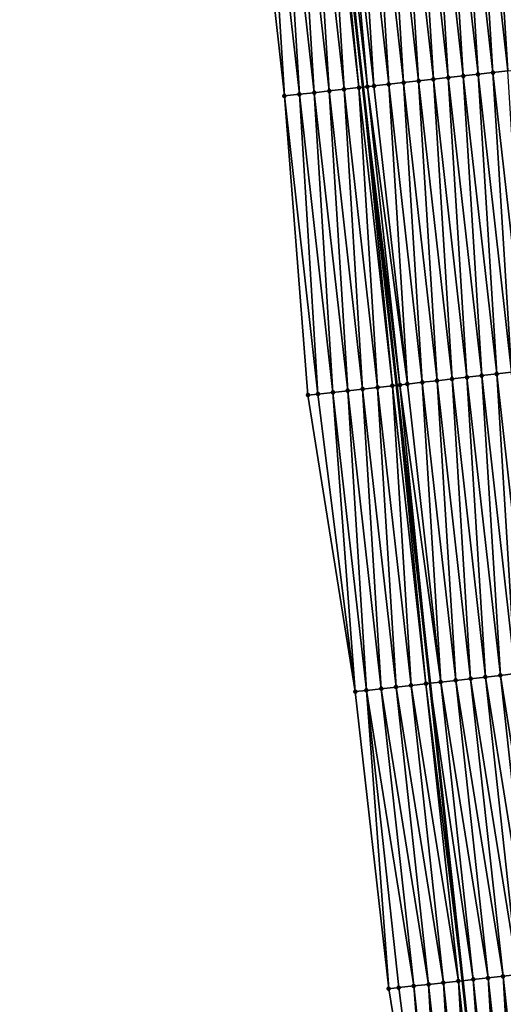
# Model space of a CAD drawing. Header units: feet. Extents: x 2010743 to 2022806, y 818705 to 837694.
# Tile 484 of 531: x 2011267 to 2011299, y 835845 to 835910. Entities that reach past the tile are written whole.
import ezdxf

# ---------------------------------------------------------------- set-up
doc = ezdxf.new("R2010")
doc.units = ezdxf.units.FT
doc.header["$MEASUREMENT"] = 0
doc.layers.add('EP_Travel Lane', color=172, linetype='Continuous', lineweight=53)
doc.layers.add('Road Shots', color=141, linetype='Continuous', lineweight=100)
doc.layers.add('I-77-MM17-21_NB-Surface-Border', color=7, linetype='Continuous')
doc.layers.add('I-77-MM17-21_NB-Surface-TIN', color=7, linetype='Continuous')

msp = doc.modelspace()

# ---------------------------------------------------------------- linework, layer by layer
at = {"layer": 'EP_Travel Lane'}
msp.add_polyline3d([(2011271.143, 836064.716, 331.235), (2011273.53, 836044.862, 330.9), (2011275.916, 836025.008, 330.527), (2011278.184, 836005.22, 330.149), (2011280.456, 835985.353, 329.75), (2011282.727, 835965.486, 329.396), (2011284.998, 835945.618, 329.041), (2011287.232, 835925.772, 328.749), (2011289.466, 835905.901, 328.373), (2011291.701, 835886.03, 327.986), (2011293.935, 835866.158, 327.61), (2011296.1, 835846.327, 327.237), (2011298.267, 835826.448, 326.872), (2011300.433, 835806.569, 326.501), (2011302.6, 835786.69, 326.146)], dxfattribs=at)
at = {"layer": 'I-77-MM17-21_NB-Surface-Border', "color": 3, "linetype": 'Continuous', "lineweight": -3}
msp.add_polyline3d([(2011296.3, 835806.12, 326.38), (2011294.402, 835826.029, 326.75), (2011291.186, 835845.794, 327.084), (2011288.951, 835865.601, 327.467), (2011285.796, 835885.369, 327.797), (2011284.23, 835905.315, 328.213), (2011281.996, 835925.186, 328.581), (2011279.763, 835945.023, 328.88), (2011277.491, 835964.89, 329.218), (2011275.218, 835984.757, 329.58), (2011272.52, 836004.576, 329.958), (2011270.52, 836024.363, 330.349), (2011268.788, 836044.294, 330.747), (2011266.558, 836064.167, 331.086)], dxfattribs=at)
at = {"layer": 'I-77-MM17-21_NB-Surface-TIN', "color": 128, "linetype": 'Continuous', "lineweight": -3}
for points in [[(2011298.143, 835906.875, 328.461), (2011296.902, 835926.857, 328.853), (2011295.909, 835926.746, 328.841)], [(2011299.137, 835906.986, 328.472), (2011297.896, 835926.969, 328.868), (2011296.902, 835926.857, 328.853)], [(2011298.143, 835906.875, 328.461), (2011299.137, 835906.986, 328.472), (2011296.902, 835926.857, 328.853)], [(2011300.131, 835907.098, 328.487), (2011298.85, 835927.076, 328.885), (2011297.896, 835926.969, 328.868)], [(2011299.137, 835906.986, 328.472), (2011300.131, 835907.098, 328.487), (2011297.896, 835926.969, 328.868)], [(2011292.181, 835906.205, 328.411), (2011290.94, 835926.188, 328.798), (2011289.946, 835926.076, 328.789)], [(2011293.174, 835906.317, 328.421), (2011291.934, 835926.3, 328.806), (2011290.94, 835926.188, 328.798)], [(2011292.181, 835906.205, 328.411), (2011293.174, 835906.317, 328.421), (2011290.94, 835926.188, 328.798)], [(2011294.168, 835906.428, 328.427), (2011292.927, 835926.411, 328.812), (2011291.934, 835926.3, 328.806)], [(2011293.174, 835906.317, 328.421), (2011294.168, 835906.428, 328.427), (2011291.934, 835926.3, 328.806)], [(2011295.162, 835906.54, 328.436), (2011293.921, 835926.523, 328.821), (2011292.927, 835926.411, 328.812)], [(2011294.168, 835906.428, 328.427), (2011295.162, 835906.54, 328.436), (2011292.927, 835926.411, 328.812)], [(2011296.156, 835906.652, 328.444), (2011294.915, 835926.634, 328.83), (2011293.921, 835926.523, 328.821)], [(2011295.162, 835906.54, 328.436), (2011296.156, 835906.652, 328.444), (2011293.921, 835926.523, 328.821)], [(2011297.149, 835906.763, 328.452), (2011295.909, 835926.746, 328.841), (2011294.915, 835926.634, 328.83)], [(2011296.156, 835906.652, 328.444), (2011297.149, 835906.763, 328.452), (2011294.915, 835926.634, 328.83)], [(2011297.149, 835906.763, 328.452), (2011298.143, 835906.875, 328.461), (2011295.909, 835926.746, 328.841)], [(2011287.212, 835905.649, 328.297), (2011285.971, 835925.631, 328.702), (2011284.977, 835925.52, 328.666)], [(2011288.206, 835905.76, 328.339), (2011286.965, 835925.742, 328.745), (2011285.971, 835925.631, 328.702)], [(2011287.212, 835905.649, 328.297), (2011288.206, 835905.76, 328.339), (2011285.971, 835925.631, 328.702)], [(2011289.199, 835905.871, 328.372), (2011287.232, 835925.772, 328.749), (2011286.965, 835925.742, 328.745)], [(2011288.206, 835905.76, 328.339), (2011289.199, 835905.871, 328.372), (2011286.965, 835925.742, 328.745)], [(2011287.455, 835925.797, 328.753), (2011287.232, 835925.772, 328.749), (2011289.466, 835905.901, 328.373)], [(2011289.199, 835905.871, 328.372), (2011289.466, 835905.901, 328.373), (2011287.232, 835925.772, 328.749)], [(2011289.767, 835905.935, 328.375), (2011287.959, 835925.853, 328.763), (2011287.455, 835925.797, 328.753)], [(2011289.767, 835905.935, 328.375), (2011287.455, 835925.797, 328.753), (2011289.466, 835905.901, 328.373)], [(2011290.193, 835905.982, 328.387), (2011288.952, 835925.965, 328.779), (2011287.959, 835925.853, 328.763)], [(2011289.767, 835905.935, 328.375), (2011290.193, 835905.982, 328.387), (2011287.959, 835925.853, 328.763)], [(2011291.187, 835906.094, 328.403), (2011289.946, 835926.076, 328.789), (2011288.952, 835925.965, 328.779)], [(2011290.193, 835905.982, 328.387), (2011291.187, 835906.094, 328.403), (2011288.952, 835925.965, 328.779)], [(2011291.187, 835906.094, 328.403), (2011292.181, 835906.205, 328.411), (2011289.946, 835926.076, 328.789)], [(2011284.23, 835905.315, 328.213), (2011282.99, 835925.297, 328.61), (2011281.996, 835925.186, 328.581)], [(2011285.224, 835905.426, 328.243), (2011283.983, 835925.409, 328.645), (2011282.99, 835925.297, 328.61)], [(2011284.23, 835905.315, 328.213), (2011285.224, 835905.426, 328.243), (2011282.99, 835925.297, 328.61)], [(2011286.218, 835905.537, 328.276), (2011284.977, 835925.52, 328.666), (2011283.983, 835925.409, 328.645)], [(2011285.224, 835905.426, 328.243), (2011286.218, 835905.537, 328.276), (2011283.983, 835925.409, 328.645)], [(2011286.218, 835905.537, 328.276), (2011287.212, 835905.649, 328.297), (2011284.977, 835925.52, 328.666)], [(2011296.403, 835886.557, 328.039), (2011295.162, 835906.54, 328.436), (2011294.168, 835906.428, 328.427)], [(2011297.396, 835886.669, 328.045), (2011296.156, 835906.652, 328.444), (2011295.162, 835906.54, 328.436)], [(2011296.403, 835886.557, 328.039), (2011297.396, 835886.669, 328.045), (2011295.162, 835906.54, 328.436)], [(2011298.39, 835886.781, 328.053), (2011297.149, 835906.763, 328.452), (2011296.156, 835906.652, 328.444)], [(2011297.396, 835886.669, 328.045), (2011298.39, 835886.781, 328.053), (2011296.156, 835906.652, 328.444)], [(2011299.384, 835886.892, 328.062), (2011298.143, 835906.875, 328.461), (2011297.149, 835906.763, 328.452)], [(2011298.39, 835886.781, 328.053), (2011299.384, 835886.892, 328.062), (2011297.149, 835906.763, 328.452)], [(2011300.378, 835887.004, 328.073), (2011299.137, 835906.986, 328.472), (2011298.143, 835906.875, 328.461)], [(2011299.384, 835886.892, 328.062), (2011300.378, 835887.004, 328.073), (2011298.143, 835906.875, 328.461)], [(2011290.44, 835885.889, 327.941), (2011289.199, 835905.871, 328.372), (2011288.206, 835905.76, 328.339)], [(2011291.434, 835886, 327.978), (2011289.466, 835905.901, 328.373), (2011289.199, 835905.871, 328.372)], [(2011290.44, 835885.889, 327.941), (2011291.434, 835886, 327.978), (2011289.199, 835905.871, 328.372)], [(2011291.935, 835886.056, 327.992), (2011289.767, 835905.935, 328.375), (2011289.466, 835905.901, 328.373)], [(2011291.935, 835886.056, 327.992), (2011289.466, 835905.901, 328.373), (2011291.701, 835886.03, 327.986)], [(2011291.434, 835886, 327.978), (2011291.701, 835886.03, 327.986), (2011289.466, 835905.901, 328.373)], [(2011292.428, 835886.111, 327.999), (2011290.193, 835905.982, 328.387), (2011289.767, 835905.935, 328.375)], [(2011291.935, 835886.056, 327.992), (2011292.428, 835886.111, 327.999), (2011289.767, 835905.935, 328.375)], [(2011292.428, 835886.111, 327.999), (2011291.187, 835906.094, 328.403), (2011290.193, 835905.982, 328.387)], [(2011293.421, 835886.223, 328.009), (2011292.181, 835906.205, 328.411), (2011291.187, 835906.094, 328.403)], [(2011292.428, 835886.111, 327.999), (2011293.421, 835886.223, 328.009), (2011291.187, 835906.094, 328.403)], [(2011294.415, 835886.334, 328.019), (2011293.174, 835906.317, 328.421), (2011292.181, 835906.205, 328.411)], [(2011293.421, 835886.223, 328.009), (2011294.415, 835886.334, 328.019), (2011292.181, 835906.205, 328.411)], [(2011295.409, 835886.446, 328.028), (2011294.168, 835906.428, 328.427), (2011293.174, 835906.317, 328.421)], [(2011294.415, 835886.334, 328.019), (2011295.409, 835886.446, 328.028), (2011293.174, 835906.317, 328.421)], [(2011295.409, 835886.446, 328.028), (2011296.403, 835886.557, 328.039), (2011294.168, 835906.428, 328.427)], [(2011286.465, 835885.444, 327.818), (2011285.224, 835905.426, 328.243), (2011284.23, 835905.315, 328.213)], [(2011285.796, 835885.369, 327.797), (2011286.465, 835885.444, 327.818), (2011284.23, 835905.315, 328.213)], [(2011287.459, 835885.555, 327.85), (2011286.218, 835905.537, 328.276), (2011285.224, 835905.426, 328.243)], [(2011286.465, 835885.444, 327.818), (2011287.459, 835885.555, 327.85), (2011285.224, 835905.426, 328.243)], [(2011288.452, 835885.666, 327.883), (2011287.212, 835905.649, 328.297), (2011286.218, 835905.537, 328.276)], [(2011287.459, 835885.555, 327.85), (2011288.452, 835885.666, 327.883), (2011286.218, 835905.537, 328.276)], [(2011289.446, 835885.778, 327.907), (2011288.206, 835905.76, 328.339), (2011287.212, 835905.649, 328.297)], [(2011288.452, 835885.666, 327.883), (2011289.446, 835885.778, 327.907), (2011287.212, 835905.649, 328.297)], [(2011289.446, 835885.778, 327.907), (2011290.44, 835885.889, 327.941), (2011288.206, 835905.76, 328.339)], [(2011300.625, 835866.909, 327.682), (2011299.384, 835886.892, 328.062), (2011298.39, 835886.781, 328.053)], [(2011294.662, 835866.24, 327.62), (2011293.421, 835886.223, 328.009), (2011292.428, 835886.111, 327.999)], [(2011295.656, 835866.351, 327.636), (2011294.415, 835886.334, 328.019), (2011293.421, 835886.223, 328.009)], [(2011294.662, 835866.24, 327.62), (2011295.656, 835866.351, 327.636), (2011293.421, 835886.223, 328.009)], [(2011296.65, 835866.463, 327.65), (2011295.409, 835886.446, 328.028), (2011294.415, 835886.334, 328.019)], [(2011295.656, 835866.351, 327.636), (2011296.65, 835866.463, 327.65), (2011294.415, 835886.334, 328.019)], [(2011297.643, 835866.575, 327.658), (2011296.403, 835886.557, 328.039), (2011295.409, 835886.446, 328.028)], [(2011296.65, 835866.463, 327.65), (2011297.643, 835866.575, 327.658), (2011295.409, 835886.446, 328.028)], [(2011298.637, 835866.686, 327.665), (2011297.396, 835886.669, 328.045), (2011296.403, 835886.557, 328.039)], [(2011297.643, 835866.575, 327.658), (2011298.637, 835866.686, 327.665), (2011296.403, 835886.557, 328.039)], [(2011299.631, 835866.798, 327.674), (2011298.39, 835886.781, 328.053), (2011297.396, 835886.669, 328.045)], [(2011298.637, 835866.686, 327.665), (2011299.631, 835866.798, 327.674), (2011297.396, 835886.669, 328.045)], [(2011299.631, 835866.798, 327.674), (2011300.625, 835866.909, 327.682), (2011298.39, 835886.781, 328.053)], [(2011288.951, 835865.601, 327.467), (2011287.459, 835885.555, 327.85), (2011286.465, 835885.444, 327.818)], [(2011289.693, 835865.684, 327.49), (2011288.452, 835885.666, 327.883), (2011287.459, 835885.555, 327.85)], [(2011288.951, 835865.601, 327.467), (2011289.693, 835865.684, 327.49), (2011287.459, 835885.555, 327.85)], [(2011290.687, 835865.795, 327.521), (2011289.446, 835885.778, 327.907), (2011288.452, 835885.666, 327.883)], [(2011289.693, 835865.684, 327.49), (2011290.687, 835865.795, 327.521), (2011288.452, 835885.666, 327.883)], [(2011291.681, 835865.906, 327.548), (2011290.44, 835885.889, 327.941), (2011289.446, 835885.778, 327.907)], [(2011290.687, 835865.795, 327.521), (2011291.681, 835865.906, 327.548), (2011289.446, 835885.778, 327.907)], [(2011292.674, 835866.017, 327.582), (2011291.434, 835886, 327.978), (2011290.44, 835885.889, 327.941)], [(2011291.681, 835865.906, 327.548), (2011292.674, 835866.017, 327.582), (2011290.44, 835885.889, 327.941)], [(2011293.668, 835866.129, 327.606), (2011291.701, 835886.03, 327.986), (2011291.434, 835886, 327.978)], [(2011292.674, 835866.017, 327.582), (2011293.668, 835866.129, 327.606), (2011291.434, 835886, 327.978)], [(2011291.935, 835886.056, 327.992), (2011291.701, 835886.03, 327.986), (2011293.935, 835866.158, 327.61)], [(2011293.668, 835866.129, 327.606), (2011293.935, 835866.158, 327.61), (2011291.701, 835886.03, 327.986)], [(2011294.662, 835866.24, 327.62), (2011292.428, 835886.111, 327.999), (2011291.935, 835886.056, 327.992)], [(2011294.662, 835866.24, 327.62), (2011291.935, 835886.056, 327.992), (2011293.935, 835866.158, 327.61)], [(2011288.951, 835865.601, 327.467), (2011286.465, 835885.444, 327.818), (2011285.796, 835885.369, 327.797)], [(2011298.816, 835846.622, 327.28), (2011296.65, 835866.463, 327.65), (2011295.656, 835866.351, 327.636)], [(2011299.81, 835846.73, 327.29), (2011297.643, 835866.575, 327.658), (2011296.65, 835866.463, 327.65)], [(2011298.816, 835846.622, 327.28), (2011299.81, 835846.73, 327.29), (2011296.65, 835866.463, 327.65)], [(2011300.804, 835846.838, 327.3), (2011298.637, 835866.686, 327.665), (2011297.643, 835866.575, 327.658)], [(2011299.81, 835846.73, 327.29), (2011300.804, 835846.838, 327.3), (2011297.643, 835866.575, 327.658)], [(2011301.798, 835846.946, 327.306), (2011299.631, 835866.798, 327.674), (2011298.637, 835866.686, 327.665)], [(2011300.804, 835846.838, 327.3), (2011301.798, 835846.946, 327.306), (2011298.637, 835866.686, 327.665)], [(2011292.851, 835845.974, 327.139), (2011290.687, 835865.795, 327.521), (2011289.693, 835865.684, 327.49)], [(2011293.845, 835846.082, 327.169), (2011291.681, 835865.906, 327.548), (2011290.687, 835865.795, 327.521)], [(2011292.851, 835845.974, 327.139), (2011293.845, 835846.082, 327.169), (2011290.687, 835865.795, 327.521)], [(2011294.839, 835846.19, 327.204), (2011292.674, 835866.017, 327.582), (2011291.681, 835865.906, 327.548)], [(2011293.845, 835846.082, 327.169), (2011294.839, 835846.19, 327.204), (2011291.681, 835865.906, 327.548)], [(2011295.833, 835846.298, 327.232), (2011293.668, 835866.129, 327.606), (2011292.674, 835866.017, 327.582)], [(2011294.839, 835846.19, 327.204), (2011295.833, 835846.298, 327.232), (2011292.674, 835866.017, 327.582)], [(2011293.668, 835866.129, 327.606), (2011296.1, 835846.327, 327.237), (2011293.935, 835866.158, 327.61)], [(2011295.833, 835846.298, 327.232), (2011296.1, 835846.327, 327.237), (2011293.668, 835866.129, 327.606)], [(2011296.827, 835846.406, 327.251), (2011294.662, 835866.24, 327.62), (2011293.935, 835866.158, 327.61)], [(2011296.827, 835846.406, 327.251), (2011293.935, 835866.158, 327.61), (2011296.1, 835846.327, 327.237)], [(2011297.821, 835846.514, 327.268), (2011295.656, 835866.351, 327.636), (2011294.662, 835866.24, 327.62)], [(2011296.827, 835846.406, 327.251), (2011297.821, 835846.514, 327.268), (2011294.662, 835866.24, 327.62)], [(2011297.821, 835846.514, 327.268), (2011298.816, 835846.622, 327.28), (2011295.656, 835866.351, 327.636)], [(2011291.186, 835845.794, 327.084), (2011289.693, 835865.684, 327.49), (2011288.951, 835865.601, 327.467)], [(2011291.186, 835845.794, 327.084), (2011291.856, 835845.866, 327.108), (2011289.693, 835865.684, 327.49)], [(2011291.856, 835845.866, 327.108), (2011292.851, 835845.974, 327.139), (2011289.693, 835865.684, 327.49)], [(2011296.011, 835826.203, 326.799), (2011294.839, 835846.19, 327.204), (2011293.845, 835846.082, 327.169)], [(2011297.006, 835826.311, 326.833), (2011295.833, 835846.298, 327.232), (2011294.839, 835846.19, 327.204)], [(2011296.011, 835826.203, 326.799), (2011297.006, 835826.311, 326.833), (2011294.839, 835846.19, 327.204)], [(2011298, 835826.419, 326.866), (2011296.1, 835846.327, 327.237), (2011295.833, 835846.298, 327.232)], [(2011297.006, 835826.311, 326.833), (2011298, 835826.419, 326.866), (2011295.833, 835846.298, 327.232)], [(2011296.827, 835846.406, 327.251), (2011296.1, 835846.327, 327.237), (2011298.267, 835826.448, 326.872)], [(2011298, 835826.419, 326.866), (2011298.267, 835826.448, 326.872), (2011296.1, 835846.327, 327.237)], [(2011298.994, 835826.527, 326.889), (2011297.821, 835846.514, 327.268), (2011296.827, 835846.406, 327.251)], [(2011298.994, 835826.527, 326.889), (2011296.827, 835846.406, 327.251), (2011298.267, 835826.448, 326.872)], [(2011299.988, 835826.635, 326.903), (2011298.816, 835846.622, 327.28), (2011297.821, 835846.514, 327.268)], [(2011298.994, 835826.527, 326.889), (2011299.988, 835826.635, 326.903), (2011297.821, 835846.514, 327.268)], [(2011300.982, 835826.743, 326.915), (2011299.81, 835846.73, 327.29), (2011298.816, 835846.622, 327.28)], [(2011299.988, 835826.635, 326.903), (2011300.982, 835826.743, 326.915), (2011298.816, 835846.622, 327.28)], [(2011294.402, 835826.029, 326.75), (2011291.856, 835845.866, 327.108), (2011291.186, 835845.794, 327.084)], [(2011294.402, 835826.029, 326.75), (2011292.851, 835845.974, 327.139), (2011291.856, 835845.866, 327.108)], [(2011295.017, 835826.095, 326.769), (2011293.845, 835846.082, 327.169), (2011292.851, 835845.974, 327.139)], [(2011294.402, 835826.029, 326.75), (2011295.017, 835826.095, 326.769), (2011292.851, 835845.974, 327.139)], [(2011295.017, 835826.095, 326.769), (2011296.011, 835826.203, 326.799), (2011293.845, 835846.082, 327.169)]]:
    msp.add_3dface(points, dxfattribs=at)
at = {"layer": 'Road Shots', "lineweight": 100}
for p in [(2011295.162, 835906.54, 328.436), (2011296.156, 835906.652, 328.444), (2011297.149, 835906.763, 328.452), (2011298.143, 835906.875, 328.461), (2011289.199, 835905.871, 328.372), (2011289.767, 835905.935, 328.375), (2011290.193, 835905.982, 328.387), (2011291.187, 835906.094, 328.403), (2011292.181, 835906.205, 328.411), (2011293.174, 835906.317, 328.421), (2011294.168, 835906.428, 328.427), (2011284.23, 835905.315, 328.213), (2011285.224, 835905.426, 328.243), (2011286.218, 835905.537, 328.276), (2011287.212, 835905.649, 328.297), (2011288.206, 835905.76, 328.339), (2011293.421, 835886.223, 328.009), (2011294.415, 835886.334, 328.019), (2011295.409, 835886.446, 328.028), (2011296.403, 835886.557, 328.039), (2011297.396, 835886.669, 328.045), (2011298.39, 835886.781, 328.053), (2011287.459, 835885.555, 327.85), (2011288.452, 835885.666, 327.883), (2011289.446, 835885.778, 327.907), (2011290.44, 835885.889, 327.941), (2011291.434, 835886, 327.978), (2011291.935, 835886.056, 327.992), (2011292.428, 835886.111, 327.999), (2011285.796, 835885.369, 327.797), (2011286.465, 835885.444, 327.818), (2011296.65, 835866.463, 327.65), (2011297.643, 835866.575, 327.658), (2011298.637, 835866.686, 327.665), (2011290.687, 835865.795, 327.521), (2011291.681, 835865.906, 327.548), (2011292.674, 835866.017, 327.582), (2011293.668, 835866.129, 327.606), (2011294.662, 835866.24, 327.62), (2011295.656, 835866.351, 327.636), (2011288.951, 835865.601, 327.467), (2011289.693, 835865.684, 327.49), (2011294.839, 835846.19, 327.204), (2011295.833, 835846.298, 327.232), (2011296.827, 835846.406, 327.251), (2011297.821, 835846.514, 327.268), (2011298.816, 835846.622, 327.28), (2011291.186, 835845.794, 327.084), (2011291.856, 835845.866, 327.108), (2011292.851, 835845.974, 327.139), (2011293.845, 835846.082, 327.169)]:
    msp.add_point(p, dxfattribs=at)

doc.saveas('drawing.dxf')
